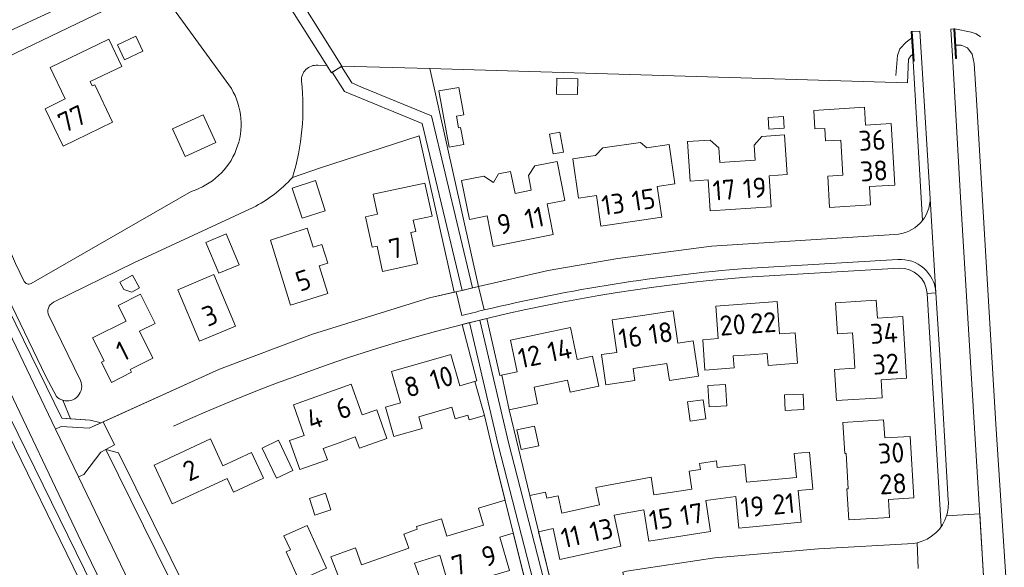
# Model space of a CAD drawing. Header units: metres. Extents: x 209813 to 223847, y 571801 to 587119.
# Tile 710 of 746: x 221737 to 221935, y 584708 to 584818. Entities that reach past the tile are written whole.
import ezdxf
from ezdxf.enums import TextEntityAlignment as Align

# ---------------------------------------------------------------- set-up
doc = ezdxf.new("R2010")
doc.units = ezdxf.units.M
for name, color, linetype, lineweight in [('B-RO-GK-BESCHOEIING-G', 8, 'GK-BESCHOEIING', 0), ('B-RO-GR-BEPLANTING_CULTUUR_HEESTERS-GV', 8, 'Continuous', 0), ('B-RO-IE-TERREINAFSCHEIDING_KUNSTMATIG_MUUR-GV', 8, 'Continuous', 0), ('B-RO-OG-BEBOUWING-T18', 8, 'Continuous', 0), ('B-RO-OG-TERREIN_CULTUURSCHEIDING-GV', 8, 'Continuous', 0), ('B-RO-OG-TERREIN_ERF-GV', 8, 'Continuous', 0), ('B-RO-OG-WATER_KANAAL-GV', 8, 'Continuous', 0), ('B-RO-OG-WEG-GV', 8, 'Continuous', 0), ('B-RO-VH-VERHARDING_BETONSTRAATSTEEN-GV', 8, 'Continuous', 0), ('B-RO-VH-VERHARDING_HALFVERHARDING-GV', 8, 'Continuous', 0), ('B-RO-VH-VERHARDING_TEGEL-GV', 8, 'Continuous', 0)]:
    doc.layers.add(name, color=color, linetype=linetype, lineweight=lineweight)
doc.styles.add('NLCS-ISO-M200-T18', font='txt', dxfattribs={"height": 0.36})
doc.linetypes.add('GK-BESCHOEIING', pattern='A,30,-5,[1,NLCS.shx,S=1,R=0,X=0,Y=0],-5', length=40)

msp = doc.modelspace()

# ---------------------------------------------------------------- linework, layer by layer
at = {"layer": 'B-RO-GK-BESCHOEIING-G', "flags": 128}
for points in [[(221875.738, 584454.845), (221874.508, 584455.066), (221873.062, 584455.961), (221872.183, 584457.19), (221847.773, 584506.691), (221791.235, 584619.586), (221692.021, 584823.048), (221668.547, 584870.73), (221657.634, 584892.46), (221646.635, 584912.998), (221631.561, 584939.584), (221622.157, 584954.665), (221605.775, 584980.039), (221592.815, 584999.476), (221533.755, 585091.875), (221484.107, 585170.707), (221456.455, 585214.021), (221415.099, 585277.685), (221382.506, 585326.88), (221353.466, 585369.682), (221298.776, 585452.31), (221262.849, 585507.464), (221235.508, 585549.912)], [(221924.812, 584815.716), (221928.074, 584815.061), (221929.033, 584814.723), (221929.904, 584814.093)], [(221916.108, 584813.871), (221915.058, 584813.048), (221913.79, 584811.742), (221913.336, 584810.38), (221912.977, 584806.352)]]:
    msp.add_lwpolyline(points, dxfattribs=at)
at = {"layer": 'B-RO-GR-BEPLANTING_CULTUUR_HEESTERS-GV', "flags": 128}
for points in [[(221792.086, 584785.941), (221797.532, 584787.824), (221817.514, 584794.271), (221824.508, 584762.959), (221826.076, 584763.319), (221818.104, 584796.727), (221802.51, 584803.155), (221800.087, 584807.013), (221799.892, 584806.9), (221798.981, 584808.353)], [(221798.981, 584808.353), (221797.16, 584808.406)]]:
    msp.add_lwpolyline(points, dxfattribs=at)
at = {"layer": 'B-RO-GR-BEPLANTING_CULTUUR_HEESTERS-GV'}
for points in [[(221797.16, 584808.406, 0.4662492), (221793.909, 584805.227)], [(221793.909, 584805.227, -0.1028234), (221792.086, 584785.941)]]:
    msp.add_lwpolyline(points, format="xyb", dxfattribs=at)
at = {"layer": 'B-RO-GR-BEPLANTING_CULTUUR_HEESTERS-GV', "flags": 128}
for points in [[(221801.917, 584808.195), (221804.021, 584804.903), (221805.942, 584804.044), (221819.923, 584798.281), (221828.152, 584763.795), (221829.394, 584764.08), (221819.598, 584807.745), (221802.009, 584808.25)], [(221834.049, 584746.334), (221833.64, 584746.249), (221831.045, 584757.703), (221829.627, 584757.361), (221835.392, 584732.847), (221842.918, 584703.504), (221844.102, 584703.764), (221839.652, 584722.23), (221835.485, 584739.393)], [(221826.118, 584756.487), (221829.016, 584745.193), (221828.635, 584745.083), (221830.602, 584738.244), (221832.626, 584729.485), (221839.293, 584702.71), (221840.845, 584703.05), (221833.334, 584732.337), (221827.567, 584756.853)]]:
    msp.add_lwpolyline(points, close=True, dxfattribs=at)
at = {"layer": 'B-RO-IE-TERREINAFSCHEIDING_KUNSTMATIG_MUUR-GV', "flags": 128}
for points in [[(221916.269, 584815.176), (221916.021, 584815.16), (221916.421, 584809.232), (221916.62, 584809.23)], [(221924.812, 584815.716), (221924.568, 584815.701), (221924.943, 584809.77), (221925.146, 584809.778)]]:
    msp.add_lwpolyline(points, close=True, dxfattribs=at)
at = {"layer": 'B-RO-OG-TERREIN_CULTUURSCHEIDING-GV', "flags": 128}
for points in [[(221969.776, 584669.376), (221947.629, 584668.528), (221940.087, 584668.476), (221938.041, 584669.893), (221937.234, 584672.345), (221933.028, 584736.54), (221929.106, 584801.463), (221928.678, 584808.741), (221928.268, 584810.67), (221927.322, 584811.938), (221926.074, 584812.449), (221924.997, 584812.427), (221925.146, 584809.778), (221924.943, 584809.77), (221924.568, 584815.701), (221924.018, 584815.666), (221924.4, 584809.199), (221925.911, 584781.987), (221928.622, 584737.888), (221931.4, 584691.895), (221932.926, 584669.563)], [(221728.165, 584776.169), (221727.715, 584775.952), (221727.442, 584775.368), (221745.884, 584737.712), (221747.619, 584737.598), (221746.081, 584741.299)], [(221744.829, 584742.066), (221742.676, 584746.065), (221728.165, 584776.169)], [(221779.232, 584680.143), (221779.89, 584680.433), (221754.687, 584731.465), (221753.75, 584730.904), (221750.333, 584726.451), (221749.24, 584725.93), (221768.576, 584685.715)]]:
    msp.add_lwpolyline(points, dxfattribs=at)
at = {"layer": 'B-RO-OG-TERREIN_CULTUURSCHEIDING-GV'}
msp.add_lwpolyline([(221746.081, 584741.299, -0.1269472), (221744.829, 584742.066)], format="xyb", dxfattribs=at)
at = {"layer": 'B-RO-OG-TERREIN_ERF-GV', "flags": 128}
for points in [[(221738.368, 584861.92), (221735.044, 584866.329), (221722.493, 584847.775), (221710.204, 584829.753), (221710.156, 584827.35), (221719.64, 584808.061), (221759.073, 584826.254)], [(221761.189, 584822.739), (221720.893, 584803.326)], [(221779.864, 584803.762), (221766.125, 584822.749)], [(221916.33, 584810.588), (221915.974, 584810.326), (221915.539, 584809.663), (221915.279, 584804.925), (221819.598, 584807.745), (221829.394, 584764.08), (221843.334, 584767.281), (221857.25, 584769.686), (221876.018, 584772.164), (221912.732, 584774.537)], [(221918.305, 584777.341), (221916.421, 584809.232), (221916.33, 584810.588)], [(221720.434, 584801.974), (221730.793, 584781.463), (221731.568, 584781.836), (221733.143, 584778.568), (221732.514, 584778.265), (221736.618, 584768.723), (221738.374, 584765.124)], [(221746.081, 584741.299), (221747.619, 584737.598), (221751.567, 584737.337), (221753.752, 584736.745), (221777.468, 584747.497), (221796.102, 584754.511), (221819.587, 584761.829), (221824.508, 584762.959), (221817.514, 584794.271), (221797.532, 584787.824), (221792.086, 584785.941)], [(221739.772, 584764.696), (221771.845, 584783.159)], [(221784.2, 584779.919), (221760.338, 584768.825), (221744.222, 584760.924)], [(221913.624, 584767.74), (221883.04, 584765.952)], [(221922.082, 584716.015), (221919.241, 584762.721)], [(221743.305, 584758.25), (221749.642, 584745.282)], [(221831.045, 584757.703), (221833.64, 584746.249), (221837.093, 584746.964), (221835.77, 584753.355), (221847.829, 584755.871), (221849.151, 584749.478), (221852.216, 584750.112), (221853.453, 584744.13), (221847.716, 584742.943), (221847.228, 584745.303), (221840.531, 584743.918), (221841.222, 584740.579), (221835.485, 584739.393), (221839.652, 584722.23), (221842.776, 584722.909), (221843.047, 584721.685), (221845.297, 584722.18), (221846.073, 584718.66), (221853.621, 584720.323), (221852.843, 584723.853), (221863.955, 584725.896), (221864.499, 584722.345), (221868.226, 584722.916)], [(221817.108, 584715.439), (221816.922, 584716.038), (221821.987, 584717.52), (221823, 584714.077), (221830.394, 584716.251), (221829.378, 584719.704), (221834.681, 584721.263), (221832.626, 584729.485), (221830.602, 584738.244), (221827.501, 584737.352), (221827.226, 584738.305), (221824.684, 584737.574), (221824.019, 584739.886), (221817.43, 584737.991), (221818.098, 584735.669), (221812.434, 584734.041), (221810.736, 584739.945), (221813.748, 584740.796), (221811.973, 584747.081), (221823.817, 584750.486), (221825.62, 584744.215), (221829.016, 584745.193), (221826.118, 584756.487)], [(221757.265, 584730.79), (221781.762, 584681.258), (221806.65, 584692.23), (221825.293, 584699), (221839.293, 584702.71), (221836.327, 584714.643), (221833.634, 584713.846), (221835.609, 584707.176), (221823.587, 584703.62), (221821.613, 584710.292), (221816.558, 584708.656), (221818.869, 584702.084), (221807.069, 584697.92), (221804.75, 584704.482), (221802.261, 584703.602), (221799.759, 584709.936), (221804.748, 584711.727), (221805.948, 584708.326), (221815.397, 584711.659), (221814.4, 584714.485), (221817.108, 584715.439)], [(221868.226, 584722.916), (221872.113, 584723.511), (221871.568, 584727.072), (221873.85, 584727.41), (221873.663, 584728.653), (221877.013, 584729.16), (221877.2, 584727.858), (221882.739, 584728.439), (221883.076, 584724.866), (221893.041, 584725.805), (221892.589, 584730.599), (221895.702, 584730.886), (221896.374, 584723.465), (221893.426, 584723.198), (221893.999, 584716.873), (221881.522, 584715.674), (221880.914, 584721.997), (221874.899, 584721.242), (221875.863, 584714.999), (221863.486, 584713.085), (221862.514, 584719.367), (221856.534, 584718.248), (221857.897, 584712.069), (221845.666, 584709.383), (221844.295, 584715.591), (221841.406, 584714.953), (221844.102, 584703.764)], [(221859.003, 584707.031), (221876.686, 584709.758), (221897.47, 584711.548), (221916.491, 584712.611), (221917.225, 584712.739)]]:
    msp.add_lwpolyline(points, dxfattribs=at)
for points in [[(221743.559, 584808), (221755.325, 584813.619), (221757.894, 584808.199), (221751.574, 584805.171), (221752.006, 584804.269), (221752.484, 584804.498), (221756.074, 584797.006), (221746.147, 584792.229), (221742.542, 584799.719), (221746.603, 584801.674)], [(221758.472, 584809.499), (221757.035, 584812.489), (221760.703, 584814.251), (221762.14, 584811.261)], [(221845.09, 584805.802), (221849.296, 584805.716), (221849.231, 584802.531), (221845.025, 584802.617)], [(221823.485, 584791.988), (221821.445, 584803.273), (221825.426, 584803.993), (221826.421, 584798.486), (221824.968, 584798.224), (221825.395, 584795.865), (221825.786, 584795.935), (221826.404, 584792.516)], [(221896.523, 584799.372), (221906.684, 584800.023), (221906.91, 584796.403), (221912.016, 584796.722), (221912.771, 584784.408), (221907.662, 584784.101), (221907.879, 584780.479), (221899.705, 584779.952), (221899.326, 584786.2), (221902.38, 584786.385), (221901.952, 584793.431), (221898.898, 584793.246), (221898.744, 584795.781), (221896.748, 584795.659)], [(221770.621, 584790.127), (221768.072, 584795.703), (221774.187, 584798.498), (221776.736, 584792.922)], [(221890.578, 584795.811), (221887.507, 584795.632), (221887.372, 584797.958), (221890.443, 584798.137)], [(221843.605, 584794.639), (221845.661, 584795.024), (221846.407, 584791.038), (221844.351, 584790.653)], [(221863.072, 584791.859), (221867.562, 584792.523), (221868.723, 584784.65), (221865.158, 584784.124), (221866.065, 584777.974), (221853.89, 584776.197), (221852.992, 584782.332), (221849.424, 584781.81), (221848.27, 584789.7), (221852.776, 584790.343), (221854.254, 584791.857), (221861.842, 584792.926)], [(221884.595, 584792.386), (221886.144, 584794.132), (221890.66, 584794.453), (221891.217, 584786.525), (221887.597, 584786.278), (221888.02, 584780.071), (221875.76, 584779.245), (221875.346, 584785.446), (221871.741, 584785.205), (221871.211, 584793.144), (221875.754, 584793.435), (221877.505, 584791.908), (221877.694, 584788.914), (221884.799, 584789.401)], [(221825.988, 584785.317), (221830.45, 584786.2), (221832.379, 584784.931), (221833.36, 584786.667), (221835.795, 584787.166), (221836.69, 584782.72), (221839.946, 584783.375), (221839.357, 584786.305), (221840.649, 584788.255), (221845.11, 584789.146), (221846.674, 584781.333), (221843.136, 584780.625), (221844.356, 584774.532), (221832.3, 584772.132), (221831.081, 584778.224), (221827.549, 584777.518)], [(221794.023, 584777.754), (221792.042, 584783.824), (221796.69, 584785.331), (221798.657, 584779.254)], [(221818.646, 584784.827), (221820.1, 584778.197), (221816.292, 584777.362), (221816.785, 584775.116), (221815.808, 584774.902), (221817.181, 584768.643), (221810.173, 584767.096), (221809.045, 584772.172), (221808.071, 584771.956), (221806.725, 584778.066), (221809.169, 584778.612), (221808.285, 584782.571)], [(221796.283, 584771.946), (221797.994, 584772.485), (221799.172, 584768.749), (221797.462, 584768.209), (221799.2, 584762.698), (221791.742, 584760.346), (221787.724, 584773.382), (221795.068, 584775.797)], [(221777.352, 584766.751), (221774.761, 584772.92), (221778.824, 584774.627), (221781.415, 584768.458)], [(221761.464, 584763.81), (221759.921, 584762.964), (221758.342, 584763.49), (221757.538, 584764.957), (221760.073, 584766.347)], [(221776.381, 584766.479), (221780.713, 584756.137), (221773.507, 584753.112), (221769.159, 584763.438)], [(221757.219, 584760.278), (221761.684, 584762.531), (221764.578, 584756.71), (221761.436, 584755.131), (221764.139, 584749.754), (221759.593, 584747.445), (221759.86, 584746.919), (221755.848, 584744.882), (221753.823, 584748.942), (221754.361, 584749.21), (221752.077, 584753.789), (221758.786, 584757.147)], [(221904.527, 584751.263), (221904.308, 584754.786), (221901.254, 584754.596), (221900.864, 584760.844), (221909.048, 584761.356), (221909.271, 584757.74), (221914.376, 584758.055), (221915.123, 584745.731), (221910.023, 584745.413), (221910.248, 584741.8), (221901.085, 584741.228), (221900.695, 584747.487), (221904.747, 584747.739)], [(221883.797, 584750.427), (221880.399, 584750.178), (221880.576, 584747.769), (221874.709, 584747.338), (221874.277, 584753.429), (221877.383, 584753.652), (221876.915, 584760.174), (221889.208, 584761.054), (221889.683, 584754.577), (221892.812, 584754.807), (221893.26, 584748.7), (221887.383, 584748.268), (221887.206, 584750.677)], [(221862.253, 584758.288), (221868.342, 584759.186), (221869.286, 584752.749), (221872.366, 584753.201), (221873.41, 584746.137), (221867.602, 584745.278), (221867.104, 584748.652), (221860.356, 584747.655), (221860.711, 584745.25), (221854.903, 584744.392), (221854.007, 584750.457), (221857.098, 584750.902), (221856.164, 584757.391)], [(221801.493, 584732.798), (221798.287, 584731.652), (221799.099, 584729.378), (221793.565, 584727.399), (221791.479, 584733.235), (221794.433, 584734.269), (221792.282, 584740.414), (221803.894, 584744.501), (221806.043, 584738.375), (221808.975, 584739.403), (221811.03, 584733.652), (221805.505, 584731.677), (221804.695, 584733.942)], [(221875.572, 584739.966), (221875.284, 584744.241), (221878.826, 584744.48), (221879.114, 584740.205)], [(221890.666, 584742.369), (221894.426, 584742.545), (221894.572, 584739.42), (221890.812, 584739.244)], [(221874.902, 584737.564), (221871.797, 584737.126), (221871.253, 584740.978), (221874.358, 584741.416)], [(221840.61, 584736.14), (221841.454, 584732.184), (221837.918, 584731.43), (221837.074, 584735.386)], [(221911.48, 584721.418), (221911.706, 584717.801), (221903.532, 584717.311), (221903.146, 584723.553), (221903.449, 584723.572), (221903.011, 584730.622), (221902.721, 584730.604), (221902.334, 584736.857), (221910.531, 584737.363), (221910.754, 584733.753), (221915.83, 584734.067), (221916.585, 584721.737)], [(221767.988, 584720.516), (221764.368, 584728.323), (221775.697, 584733.551), (221778.181, 584728.174), (221783.921, 584730.826), (221786.304, 584725.667), (221780.284, 584722.885), (221779.023, 584725.614)], [(221789.278, 584733.278), (221792.168, 584727.248), (221788.899, 584725.681), (221786.009, 584731.711)], [(221796.615, 584718.309), (221795.53, 584721.62), (221798.734, 584722.67), (221799.819, 584719.359)], [(221795.027, 584716.223), (221798.917, 584707.658), (221793.479, 584705.188), (221790.861, 584710.953), (221791.679, 584711.325), (221790.407, 584714.125)]]:
    msp.add_lwpolyline(points, close=True, dxfattribs=at)
at = {"layer": 'B-RO-OG-TERREIN_ERF-GV'}
for points in [[(221771.845, 584783.159, 0.4854223), (221779.864, 584803.762)], [(221792.086, 584785.941, -0.0942134), (221784.2, 584779.919)], [(221919.241, 584762.721, 0.4091833), (221913.624, 584767.74)], [(221738.374, 584765.124, 0.4365877), (221739.772, 584764.696)], [(221744.222, 584760.924, 0.4138001), (221743.305, 584758.25)], [(221749.642, 584745.282, -0.6401695), (221746.081, 584741.299)]]:
    msp.add_lwpolyline(points, format="xyb", dxfattribs=at)
at = {"layer": 'B-RO-OG-WATER_KANAAL-GV', "flags": 128}
msp.add_lwpolyline([(221791.235, 584619.586), (221692.021, 584823.048), (221668.547, 584870.73), (221657.634, 584892.46), (221646.635, 584912.998), (221631.561, 584939.584), (221622.157, 584954.665), (221605.775, 584980.039), (221592.815, 584999.476), (221533.755, 585091.875), (221484.107, 585170.707), (221456.455, 585214.021)], dxfattribs=at)
msp.add_lwpolyline([(221791.235, 584619.586), (221692.021, 584823.048), (221668.547, 584870.73), (221657.634, 584892.46), (221646.635, 584912.998), (221631.561, 584939.584), (221622.157, 584954.665), (221605.775, 584980.039), (221592.815, 584999.476), (221533.755, 585091.875), (221484.107, 585170.707), (221456.455, 585214.021)], dxfattribs=at)
at = {"layer": 'B-RO-OG-WEG-GV', "flags": 128}
for points in [[(221417.779, 585277.41), (221482.601, 585178.628), (221492.427, 585162.574), (221537.213, 585090.859), (221584.652, 585015.867), (221620.78, 584961.122), (221634.456, 584938.839), (221688.878, 584833.76), (221717.132, 584775.258), (221755.452, 584697.172)], [(221764.088, 584683.505), (221749.834, 584712.875), (221732.868, 584748.388), (221713.093, 584789.497), (221698.969, 584817.933), (221688.511, 584838.721), (221664.051, 584888.212), (221649.78, 584915.398), (221632.734, 584944.427), (221620.016, 584965.443), (221591.271, 585009.396), (221568.228, 585044.936), (221554.598, 585066.389), (221543.499, 585083.893), (221517.743, 585125.016), (221491.717, 585165.967), (221453.983, 585225.422)]]:
    msp.add_lwpolyline(points, dxfattribs=at)
at = {"layer": 'B-RO-VH-VERHARDING_BETONSTRAATSTEEN-GV', "flags": 128}
for points in [[(221921.003, 584762.838), (221919.856, 584781.632)], [(221912.732, 584774.537), (221876.018, 584772.164), (221857.25, 584769.686), (221843.334, 584767.281), (221829.394, 584764.08)], [(221882.936, 584767.714), (221913.395, 584769.496)], [(221829.394, 584764.08), (221824.871, 584763.042), (221825.999, 584758.278)], [(221830.505, 584759.389), (221829.394, 584764.08)], [(221824.871, 584763.042), (221819.587, 584761.829), (221796.102, 584754.511), (221777.468, 584747.497), (221754.215, 584736.955)], [(221754.215, 584736.955), (221751.392, 584735.675), (221745.789, 584736.045), (221744.63, 584735.519), (221749.24, 584725.93), (221750.333, 584726.451), (221753.75, 584730.904), (221754.687, 584731.465), (221756.476, 584732.369)], [(221754.215, 584736.955), (221756.476, 584732.369)], [(221924.718, 584702.212), (221930.754, 584702.582), (221929.789, 584718.553), (221923.124, 584718.145)], [(221917.225, 584712.739), (221916.491, 584712.611), (221897.47, 584711.548), (221876.686, 584709.758), (221859.003, 584707.031), (221858.291, 584706.875), (221859.31, 584702.055), (221866.467, 584703.219)], [(221917.225, 584712.739), (221917.46, 584707.623)]]:
    msp.add_lwpolyline(points, dxfattribs=at)
at = {"layer": 'B-RO-VH-VERHARDING_BETONSTRAATSTEEN-GV'}
for points in [[(221913.395, 584769.496, -0.4147204), (221921.003, 584762.838)], [(221825.999, 584758.278, -0.0034476), (221830.505, 584759.389)]]:
    msp.add_lwpolyline(points, format="xyb", dxfattribs=at)
for centre, radius, start, end in [((221912.548, 584781.842), 7.308, 271.44, 0.96341), ((221915.481, 584720.563), 8.016, 282.56397, 343.77468)]:
    msp.add_arc(centre, radius, start, end, dxfattribs=at)
at = {"layer": 'B-RO-VH-VERHARDING_HALFVERHARDING-GV', "flags": 128}
msp.add_lwpolyline([(221797.631, 584810.506), (221799.892, 584806.9), (221802.009, 584808.25), (221794.123, 584820.826), (221791.996, 584819.492)], close=True, dxfattribs=at)
at = {"layer": 'B-RO-VH-VERHARDING_TEGEL-GV', "flags": 128}
for points in [[(221919.856, 584781.632), (221918.192, 584808.888), (221917.772, 584815.271), (221916.269, 584815.176), (221916.326, 584814.268)], [(221916.326, 584814.268), (221916.62, 584809.23), (221916.421, 584809.232), (221918.305, 584777.341)], [(221919.241, 584762.721), (221921.003, 584762.838)], [(221923.469, 584721.253), (221921.764, 584750.37), (221921.003, 584762.838)], [(221826.118, 584756.487), (221831.045, 584757.703)], [(221827.567, 584756.853), (221833.334, 584732.337), (221840.845, 584703.05), (221842.918, 584703.504), (221835.392, 584732.847), (221829.627, 584757.361)], [(221756.476, 584732.369), (221754.687, 584731.465)]]:
    msp.add_lwpolyline(points, dxfattribs=at)
for points in [[(221828.152, 584763.795), (221819.923, 584798.281), (221805.942, 584804.044), (221804.021, 584804.903), (221801.917, 584808.195), (221800.087, 584807.013), (221802.51, 584803.155), (221818.104, 584796.727), (221826.076, 584763.319)], [(221744.63, 584735.519), (221745.789, 584736.045), (221751.392, 584735.675), (221753.752, 584736.745), (221751.567, 584737.337), (221745.884, 584737.712), (221727.442, 584775.368), (221725.952, 584774.544)], [(221779.89, 584680.433), (221781.762, 584681.258), (221757.265, 584730.79), (221754.687, 584731.465)]]:
    msp.add_lwpolyline(points, close=True, dxfattribs=at)
at = {"layer": 'B-RO-VH-VERHARDING_TEGEL-GV'}
for points in [[(221882.936, 584767.714, 0.0387322), (221830.505, 584759.389)], [(221923.124, 584718.145, 0.0981389), (221923.469, 584721.253)]]:
    msp.add_lwpolyline(points, format="xyb", dxfattribs=at)
msp.add_arc((221910.387, 584425.588), 341.461, 94.59361, 114.59156, dxfattribs=at)

# ---------------------------------------------------------------- texts
at = {"layer": 'B-RO-OG-BEBOUWING-T18', "style": 'NLCS-ISO-M200-T18'}
for s, rotation, p in [('77', 25.6, (221747.949, 584797.709)), ('36', 3.5, (221908.213, 584793.398)), ('38', 3.5, (221908.589, 584787.261)), ('17', 4, (221878.556, 584783.442)), ('19', 3.9, (221884.686, 584783.855)), ('13', 8.3, (221856.337, 584780.597)), ('15', 8.3, (221862.425, 584781.485)), ('9', 11.2, (221834.531, 584776.655)), ('11', 11.3, (221840.559, 584777.854)), ('7', 12.3, (221812.815, 584771.775)), ('5', 18.2, (221794.268, 584765.337)), ('3', 22.8, (221775.562, 584758.313)), ('22', 4.2, (221886.421, 584756.844)), ('18', 8.4, (221865.881, 584754.78)), ('20', 4.2, (221880.274, 584756.404)), ('34', 3.6, (221910.57, 584754.732)), ('16', 8.4, (221859.791, 584753.882)), ('1', 26.6, (221758.051, 584751.148)), ('14', 11.7, (221845.629, 584751.326)), ('12', 11.7, (221839.599, 584750.068)), ('32', 3.6, (221910.944, 584748.57)), ('10', 16, (221821.962, 584745.791)), ('8', 16, (221816.04, 584744.088)), ('6', 19.6, (221802.32, 584739.706)), ('4', 19.7, (221796.514, 584737.663)), ('30', 3.6, (221912.026, 584730.737)), ('2', 24.8, (221771.709, 584727.305)), ('28', 3.6, (221912.404, 584724.572)), ('19', 5.5, (221884.256, 584719.955)), ('21', 5.5, (221890.494, 584720.555)), ('15', 8.8, (221865.904, 584717.507)), ('17', 8.8, (221872.093, 584718.464)), ('13', 12.4, (221853.979, 584715.304)), ('11', 12.5, (221847.863, 584713.961)), ('9', 16.5, (221831.469, 584710.123)), ('7', 16.5, (221825.458, 584708.345))]:
    msp.add_text(s, height=4, rotation=rotation, dxfattribs=at).set_placement(p, align=Align.MIDDLE)

doc.saveas('drawing.dxf')
